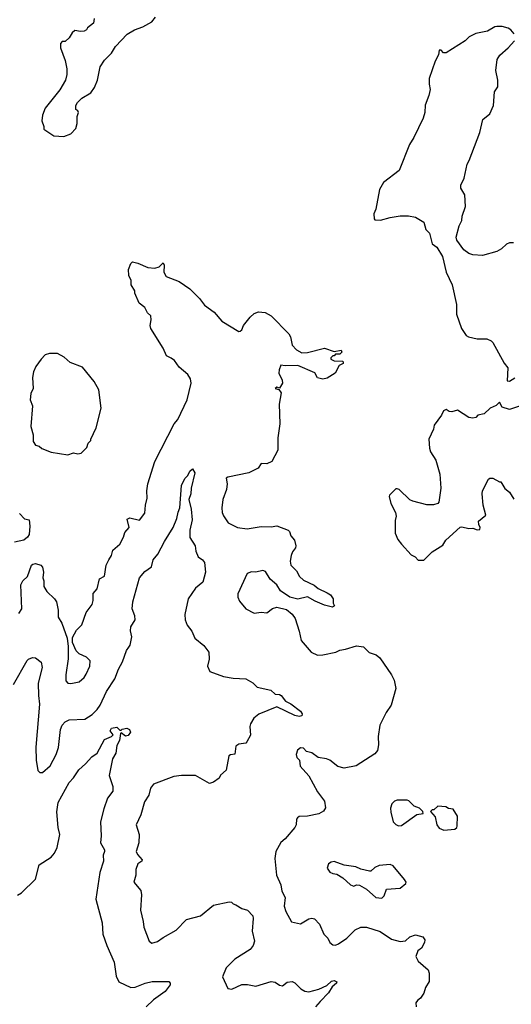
# Model space of a CAD drawing. Extents: x 2220520 to 2384350, y 721165 to 893491.
# Tile 281 of 315: x 2321141 to 2324649, y 859154 to 866176. Entities that reach past the tile are written whole.
import ezdxf

# ---------------------------------------------------------------- set-up
doc = ezdxf.new("R2010")
doc.units = 0

msp = doc.modelspace()

# ---------------------------------------------------------------- linework, layer by layer
at = {"layer": '0CON20XD'}
for points in [[(2321672.5, 866185), (2321668.3, 866151.7), (2321625, 866117.5), (2321616.7, 866103.3), (2321600, 866095), (2321575, 866092.5), (2321535, 866100), (2321515, 866083.3), (2321493, 866047), (2321465, 866020), (2321445, 866020), (2321433, 866007), (2321432.5, 865975), (2321466.4, 865886.4), (2321476.7, 865825), (2321476.7, 865785), (2321467.5, 865745), (2321427.5, 865675), (2321322.5, 865545), (2321303.6, 865496.4), (2321300, 865455), (2321312.5, 865415), (2321312.5, 865395), (2321385, 865348.8), (2321455, 865343.3)], [(2321455, 865343.3), (2321505, 865362.5), (2321540.7, 865399.3), (2321550, 865435), (2321550, 865485), (2321560, 865515), (2321556.4, 865526.4), (2321542.5, 865535), (2321542.5, 865565), (2321553.6, 865586.4), (2321583.6, 865616.4), (2321647.5, 865655), (2321675, 865692.5), (2321696.2, 865745), (2321715, 865840), (2321745, 865887.5), (2321795, 865937.5), (2321824.1, 865985.9), (2321907, 866073), (2321960, 866105), (2322020, 866125), (2322085, 866160), (2322110, 866195)], [(2324668.8, 866075), (2324645, 866103.3), (2324625.9, 866115.9), (2324583, 866127), (2324545, 866127.5), (2324530, 866125), (2324480, 866095), (2324395, 866076.7), (2324366.4, 866063.6), (2324347, 866053), (2324320, 866025), (2324185, 865940), (2324165, 865940), (2324148.3, 865958.3), (2324135, 865960), (2324130, 865925), (2324105, 865880), (2324063.6, 865756.4), (2324063, 865717), (2324070.7, 865679.3), (2324061.2, 865635), (2324033.9, 865566.1), (2324031.2, 865515), (2324018.8, 865475), (2323953.8, 865335), (2323922, 865285), (2323848.3, 865101.7), (2323737.5, 865015), (2323707.5, 864965), (2323682.5, 864825), (2323668.3, 864791.7), (2323670, 864755), (2323675, 864750), (2323715, 864747.5), (2323783.9, 864766.1), (2323856.4, 864776.4), (2323915, 864776.7), (2323965, 864767.5), (2324025, 864732.5), (2324039.3, 864679.3), (2324063.9, 864653.9), (2324085, 864577.5), (2324116.7, 864555), (2324156.6, 864486.6), (2324183.8, 864375), (2324227.5, 864285), (2324258.1, 864145), (2324256.7, 864075), (2324294, 863975), (2324326.7, 863925), (2324344.1, 863914.1), (2324405, 863901.2), (2324475, 863900), (2324505, 863886.7), (2324516.7, 863875), (2324597.7, 863727.7), (2324623.3, 863693.3), (2324620, 863600), (2324635, 863597.5), (2324675, 863622.5)], [(2324665, 864583.8), (2324635, 864583.8), (2324613.3, 864575), (2324577.9, 864542.1), (2324545, 864524.2), (2324444.1, 864494.1), (2324375, 864500), (2324345, 864508.8), (2324310, 864535), (2324260.8, 864605), (2324254.2, 864625), (2324276.2, 864705), (2324296.7, 864745), (2324298.8, 864775), (2324322, 864845), (2324316.6, 864926.6), (2324289.4, 864975), (2324289.4, 864995), (2324311.4, 865045), (2324334.3, 865145.7), (2324348.8, 865171.2), (2324425, 865372.5), (2324445.7, 865464.3), (2324495.5, 865504.5), (2324521.4, 865565), (2324528.8, 865661.2), (2324552.3, 865697.7), (2324552.5, 865745), (2324537.5, 865815), (2324548.6, 865891.4), (2324567.3, 865922.7), (2324626.7, 865975), (2324671.2, 866025)], [(2321135, 861941.2), (2321156.7, 861975), (2321149.1, 862145), (2321164.6, 862175.4), (2321196, 862205), (2321224.2, 862285), (2321235, 862294), (2321255, 862298), (2321292.5, 862285), (2321302.7, 862272.7), (2321310.6, 862235), (2321306.4, 862196.4), (2321314.2, 862174.2), (2321314.5, 862135), (2321335, 862097.8), (2321388.9, 862045), (2321403.3, 862023.3), (2321416.2, 861965), (2321416.7, 861915), (2321442.8, 861872.8), (2321479.4, 861765), (2321488, 861705), (2321486.8, 861616.8), (2321469.2, 861505), (2321471.2, 861461.2), (2321485, 861443.3), (2321505, 861441.2), (2321565, 861453.3), (2321600, 861485), (2321615, 861507.5), (2321641.2, 861565), (2321643.6, 861603.6), (2321618.8, 861628.8), (2321565, 861652.5), (2321543.9, 861673.9), (2321518, 861735), (2321518.8, 861771.2), (2321547.4, 861822.6), (2321585, 861861.2), (2321615, 861948.8), (2321657.1, 862005), (2321665.7, 862035), (2321666.2, 862085), (2321693, 862117), (2321710.6, 862189.4), (2321745, 862207.5), (2321757.5, 862285), (2321776.9, 862323.1), (2321796.2, 862353.8), (2321806.5, 862393.5), (2321854.4, 862435), (2321882, 862485), (2321890.3, 862519.7), (2321922.5, 862555), (2321907.5, 862615), (2321926.7, 862623.3), (2321995, 862606.7), (2322034.3, 862655.7), (2322039.2, 862715), (2322050.8, 862765), (2322049.4, 862815), (2322056.2, 862865), (2322106.2, 863025), (2322242.5, 863295), (2322269.2, 863325), (2322336.4, 863465), (2322365.5, 863585), (2322359.5, 863615), (2322341.1, 863645), (2322277.8, 863697.8), (2322246, 863746), (2322221.7, 863761.7), (2322189.3, 863779.3), (2322164.1, 863834.1), (2322077.5, 863975), (2322072.5, 863995), (2322080, 864035), (2322076.7, 864065), (2322052.5, 864085), (2322033.3, 864123.3), (2321993.9, 864153.9), (2321962.5, 864225), (2321961.7, 864241.7), (2321937.5, 864285), (2321936.4, 864316.4), (2321920.7, 864350.7), (2321917.5, 864395), (2321933, 864437), (2321945, 864450), (2321985, 864440), (2322055, 864408), (2322105, 864403.8), (2322135.6, 864414.4), (2322165, 864442.5), (2322171.2, 864425), (2322170, 864375), (2322185, 864345.8), (2322278.3, 864308.3), (2322355, 864257.5), (2322425, 864187.5), (2322460.7, 864140.7), (2322529.5, 864089.5), (2322583.3, 864025), (2322703.6, 863953.6), (2322715, 863953.8), (2322725, 863963.3), (2322738, 863995), (2322785, 864053.8), (2322815, 864081.2), (2322846.1, 864093.9), (2322892, 864088), (2322936, 864065), (2323062, 863935), (2323072.5, 863915), (2323084.4, 863855), (2323115, 863821.4), (2323155, 863800.8), (2323195, 863802.9), (2323315, 863832.5), (2323385, 863810), (2323435, 863820), (2323440, 863805), (2323425, 863790), (2323395, 863790), (2323385, 863780), (2323375, 863780), (2323360, 863765), (2323360, 863755), (2323385, 863742.5), (2323445, 863740), (2323450, 863735), (2323450, 863725), (2323420, 863710), (2323392.5, 863655), (2323335, 863620), (2323305, 863612.5), (2323265, 863622.5), (2323247, 863657), (2323125, 863708.8), (2323035, 863706.7), (2323005, 863712.5), (2322991.7, 863678.3), (2322990, 863655), (2323012.9, 863605), (2323016.6, 863583.4), (2322995, 863547.5), (2322975, 863555.7), (2322963.8, 863545), (2322990, 863540), (2323005.6, 863515), (2322992, 863435), (2322997.1, 863295), (2322983.8, 863195), (2322982, 863105), (2322940, 863025), (2322905, 863007.5), (2322865, 863010), (2322842.4, 862977.6), (2322776.3, 862943.7), (2322627.3, 862912.7), (2322614.4, 862905.6), (2322620.9, 862865), (2322616.5, 862825), (2322590.6, 862755), (2322582.9, 862695), (2322585, 862662.5), (2322595, 862636.7), (2322627.9, 862587.9), (2322695, 862554), (2322765, 862544), (2322865, 862561.2), (2322935, 862558.8), (2322975, 862566.2), (2323056.7, 862535), (2323065.6, 862525.6), (2323075.5, 862495.5), (2323102, 862465), (2323110.8, 862425), (2323109.4, 862410.6), (2323088.2, 862381.8), (2323078.5, 862355), (2323070.6, 862315), (2323075.7, 862285), (2323116.2, 862245), (2323138, 862205), (2323165, 862178), (2323242.4, 862142.4), (2323270.7, 862120.7), (2323335, 862088.8), (2323357.5, 862075), (2323377, 862047), (2323377.5, 862015), (2323387.5, 861995), (2323373, 861987), (2323315, 862000), (2323248.3, 862028.3), (2323195, 862060), (2323125, 862043.8), (2323068.3, 862058.3), (2323002.3, 862102.3), (2322975.9, 862145.9), (2322928.8, 862185), (2322895, 862240), (2322875, 862247.5), (2322825, 862235.7), (2322795, 862238), (2322763.6, 862226.4), (2322698.3, 862081.7), (2322697, 862057), (2322709.3, 862029.3), (2322754.1, 861974.1), (2322813.9, 861943.9), (2322865, 861950), (2322905, 861946.7), (2322945, 861976.2), (2322975, 861986.2), (2323045, 861970), (2323085.9, 861935.9), (2323106.1, 861906.1), (2323136, 861815), (2323148.3, 861748.3), (2323220, 861665), (2323265, 861644.4), (2323305, 861645.7), (2323396.7, 861665), (2323425, 861680), (2323465, 861685.8), (2323545, 861710), (2323595, 861702.5), (2323635, 861662), (2323685, 861646.2), (2323710, 861625), (2323793.8, 861505), (2323813.8, 861465), (2323823.9, 861406.1), (2323792.3, 861287.7), (2323756.2, 861235), (2323710.8, 861145), (2323699.4, 861065), (2323700.6, 861005), (2323694.4, 860965), (2323675, 860941.1), (2323542, 860855), (2323455, 860839.4), (2323410.9, 860850.9), (2323354.4, 860894.4), (2323330, 860905), (2323271.2, 860915), (2323225, 860948.5), (2323187.1, 860957.1), (2323165, 860980), (2323145, 860982.5), (2323123.4, 860966.6), (2323112.9, 860935), (2323118.8, 860915), (2323138, 860895), (2323143.1, 860853.1), (2323203.6, 860783.6), (2323265, 860670), (2323315, 860602.5), (2323323.3, 860555), (2323309.5, 860530.5), (2323275, 860512), (2323195, 860496.2), (2323135, 860493.3), (2323123.3, 860485), (2323116.7, 860475), (2323113.8, 860435), (2323104.1, 860415.9), (2323035.7, 860334.3), (2323005, 860307.5), (2322968.8, 860245), (2322962, 860195), (2322973.3, 860075), (2323004, 860005), (2323011.2, 859961.2), (2323035.6, 859915.6), (2323029.2, 859855), (2323039.2, 859815), (2323081.1, 859741.1), (2323145, 859727.5), (2323205, 859764.3), (2323225, 859768.1), (2323245, 859762.9), (2323279.2, 859725), (2323312, 859655), (2323338.8, 859625), (2323353.3, 859595), (2323375, 859578.8), (2323395, 859576.2), (2323415.6, 859584.4), (2323475.6, 859625), (2323535, 859685.6), (2323575, 859704.4), (2323615, 859704.4), (2323713.2, 859673.2), (2323795, 859618), (2323855, 859602), (2323893.6, 859606.4), (2323923.9, 859636.1), (2323965, 859650), (2324016.4, 859636.4), (2324032.5, 859615), (2324030, 859595), (2324007.5, 859555), (2323982.5, 859535), (2323967.5, 859495), (2323985, 859462.5), (2324055, 859400), (2324062.5, 859375), (2324063, 859317), (2324036.7, 859275), (2324025, 859232.5), (2324001.7, 859198.3), (2323978.3, 859181.7), (2323966.7, 859165), (2323970, 859135)], [(2321485, 863072.5), (2321525, 863087.5), (2321555, 863080), (2321580, 863085), (2321620, 863125), (2321630, 863155), (2321647.5, 863175), (2321647.5, 863185), (2321687.5, 863265), (2321722.5, 863405), (2321706.4, 863536.4), (2321672.5, 863595), (2321588.3, 863698.3), (2321501.7, 863731.7), (2321458.3, 863768.3), (2321410, 863795), (2321353.9, 863796.1), (2321323.3, 863785), (2321293.3, 863755), (2321256.4, 863703.6), (2321240, 863665), (2321232.5, 863625), (2321237.5, 863545), (2321220.7, 863509.3), (2321216.7, 863465), (2321233, 863423), (2321220, 863275), (2321236.7, 863215), (2321237, 863167), (2321255, 863142.5), (2321280, 863135), (2321298.3, 863118.3), (2321365, 863092.5), (2321485, 863072.5)], [(2324715, 863422.5), (2324635, 863396.7), (2324583.9, 863413.9), (2324565, 863447.5), (2324540, 863425), (2324497.5, 863405), (2324455, 863366.2), (2324410, 863355), (2324395, 863340), (2324375, 863333.8), (2324345, 863340), (2324265, 863392.5), (2324225, 863380), (2324205, 863382.5), (2324185, 863396.7), (2324165, 863387.5), (2324150, 863355), (2324097.5, 863285), (2324093.3, 863255), (2324061.2, 863185), (2324065, 863120), (2324073.3, 863095), (2324111.2, 863035), (2324138.8, 862935), (2324146.7, 862835), (2324132.5, 862735), (2324123.6, 862726.4), (2324093, 862717), (2324045, 862716.7), (2323945, 862743.3), (2323925, 862752.5), (2323847.5, 862825), (2323835, 862830), (2323825, 862830), (2323780, 862785), (2323777.5, 862775), (2323790, 862725), (2323821.7, 862661.7), (2323828, 862635), (2323820, 862605), (2323821.2, 862515), (2323838.8, 862468.8), (2323865.5, 862435.5), (2323935, 862360), (2323962.5, 862345), (2323985, 862322.5), (2324025, 862322.5)], [(2321097.1, 861435), (2321193.3, 861605), (2321205, 861616.7), (2321231.7, 861628.3), (2321255, 861626.2), (2321294.1, 861594.1), (2321301.4, 861555), (2321272.7, 861445), (2321276.4, 861356.4), (2321281.9, 861295), (2321256.8, 860986.8), (2321258.5, 860895), (2321270.9, 860820.9), (2321285, 860806.2), (2321305, 860806.7), (2321357.5, 860855), (2321400.8, 860935), (2321417.1, 860985), (2321432.7, 861115), (2321444.4, 861145), (2321465, 861168.1), (2321495, 861183.6), (2321605, 861186.9), (2321659.1, 861220.9), (2321695, 861257.1), (2321715, 861287.1), (2321759.3, 861385), (2321820.9, 861475), (2321846.4, 861543.6), (2321875.5, 861595.5), (2321903.4, 861676.6), (2321918.7, 861701.3), (2321928.6, 861715), (2321942.1, 861775), (2321932.4, 861817.6), (2321933.1, 861846.9), (2321964.6, 861895.4), (2321962.7, 861925), (2321944.6, 861975.4), (2321948.1, 862025), (2321996.2, 862195), (2322035, 862241.2), (2322081.2, 862275), (2322094.4, 862325), (2322127.5, 862365), (2322173.8, 862455), (2322235.5, 862555), (2322262.1, 862617.9), (2322270.8, 862665), (2322284.2, 862695), (2322295.9, 862854.1), (2322320, 862905), (2322340, 862925), (2322354.2, 862955.8), (2322375, 862972.5), (2322390, 862945), (2322364, 862835), (2322363.1, 862795), (2322347.8, 862755), (2322365.6, 862685.6)], [(2324025, 862322.5), (2324085, 862380), (2324161.2, 862428.8), (2324182.5, 862465), (2324283.9, 862556.1), (2324295, 862560), (2324345, 862547.5), (2324375, 862550), (2324405, 862537.5), (2324425, 862540), (2324427.5, 862555), (2324417.5, 862575), (2324415, 862600), (2324466.7, 862643.3), (2324448.8, 862715), (2324440, 862795), (2324443.3, 862815), (2324485, 862900), (2324495, 862907.5), (2324517, 862907), (2324565, 862880), (2324575, 862880), (2324603.6, 862833.6), (2324636.4, 862806.4), (2324667, 862757)], [(2322365.6, 862685.6), (2322370.9, 862609.1), (2322355.6, 862535), (2322354.4, 862484.4), (2322393.8, 862425), (2322398, 862385), (2322413.8, 862345), (2322445, 862323.3), (2322458.8, 862305), (2322466.7, 862235), (2322448, 862165), (2322395, 862122), (2322343.1, 862045), (2322318.2, 861935), (2322321.5, 861895), (2322335, 861858), (2322368.1, 861815), (2322390, 861765), (2322455, 861712), (2322490.8, 861665), (2322492, 861615), (2322480, 861565), (2322497.7, 861527.7), (2322595, 861491.4), (2322665, 861478.9), (2322755, 861476), (2322805, 861446.7), (2322836.1, 861416.1), (2322934, 861394), (2322965, 861366.2), (2322995, 861364), (2323006.4, 861356.4), (2323036.7, 861316.7), (2323075, 861296.7), (2323144.3, 861245), (2323157.5, 861225), (2323155, 861212), (2323135, 861206.4), (2323105, 861213.4), (2322975, 861275.5), (2322846.6, 861223.4), (2322811.1, 861195), (2322788.1, 861155), (2322783.1, 861135), (2322787.1, 861072.9), (2322762.5, 861025), (2322755, 861017.5), (2322705, 861008.8), (2322683.3, 860995), (2322675, 860937.5), (2322645, 860933.8), (2322633.3, 860925), (2322613.3, 860825), (2322575, 860787.5), (2322565, 860767.5), (2322525, 860737.5), (2322495, 860730), (2322395, 860785.6), (2322295, 860786.5), (2322240.7, 860779.3), (2322095, 860723.1), (2322074.7, 860695.3), (2322063.1, 860645), (2322032.4, 860597.6), (2322005.5, 860504.5), (2321971.2, 860435), (2321992.9, 860365), (2321991.4, 860305), (2321971.8, 860245), (2321981.5, 860221.5), (2322015.6, 860185), (2322012, 860175), (2321984.3, 860155), (2321970, 860115), (2321970.8, 860075), (2321956, 860025), (2322005.6, 859965), (2322009.2, 859935), (2322001.9, 859825), (2322022.2, 859745), (2322025.8, 859704.2), (2322065, 859604), (2322085, 859589.2), (2322125, 859601.5), (2322165, 859630.5), (2322257.9, 859682.1), (2322330.3, 859759.7), (2322430, 859785), (2322525, 859860.8), (2322635, 859884.2), (2322653.3, 859883.3), (2322665, 859870), (2322683.9, 859863.9), (2322725, 859838), (2322766.7, 859825), (2322804.2, 859784.2), (2322807.5, 859765), (2322799.4, 859675), (2322815.5, 859604.5), (2322806.9, 859573.1), (2322785, 859545.7), (2322676.7, 859475), (2322614.2, 859415), (2322588.8, 859351.2), (2322625, 859267.5), (2322655, 859261.2), (2322725, 859295.6), (2322765.8, 859295.8), (2322825, 859284.2), (2322935.8, 859315.8), (2322965, 859312), (2322995, 859290), (2323015, 859286.7), (2323048.3, 859311.7), (2323085, 859315.7), (2323105, 859308), (2323146, 859265), (2323175, 859248.9), (2323205, 859242.2), (2323275, 859261.1), (2323331.5, 859288.5), (2323365, 859319.4), (2323385, 859324.3), (2323403.8, 859315), (2323402, 859305), (2323370.9, 859279.1), (2323344.4, 859235), (2323284.5, 859175), (2323250.6, 859135)], [(2321140, 862655), (2321175, 862616), (2321208.8, 862608.8), (2321213.3, 862565), (2321207.5, 862505), (2321197.5, 862485), (2321170, 862465), (2321105, 862451.1)], [(2321125, 859932), (2321155, 859948), (2321254.1, 860045.9), (2321280.9, 860149.1), (2321365, 860204.4), (2321388.8, 860231.2), (2321408.3, 860271.7), (2321428.6, 860365), (2321415.5, 860415), (2321406.9, 860526.9), (2321415.7, 860594.3), (2321495, 860736.7), (2321525, 860768.8), (2321562.6, 860827.4), (2321610.5, 860869.5), (2321655, 860920), (2321693.3, 860945), (2321745, 861043.8), (2321795.9, 861064.1), (2321807.5, 861075), (2321786.7, 861105), (2321795, 861122.5), (2321835, 861130), (2321855, 861110), (2321865, 861110), (2321873, 861117), (2321905, 861123.8), (2321925, 861113.8), (2321932.5, 861095), (2321915, 861072), (2321896.7, 861066.7), (2321865, 861090), (2321860, 861085), (2321852.5, 861035), (2321835, 861000), (2321828, 860945), (2321804.2, 860905), (2321779.2, 860785), (2321806.8, 860706.8), (2321805.6, 860675), (2321767.1, 860625), (2321741.1, 860548.9), (2321718.8, 860455), (2321723.3, 860355), (2321717.8, 860305), (2321745.6, 860255), (2321745.7, 860245), (2321737.3, 860217.3), (2321738.6, 860175), (2321712.1, 860095), (2321683.5, 859905), (2321729.4, 859735), (2321734.6, 859654.6), (2321762.4, 859572.4), (2321815.6, 859455), (2321830, 859355), (2321847.5, 859315), (2321935, 859273.1), (2321965, 859277.5), (2322036.7, 859305), (2322087, 859317), (2322205.8, 859315.8), (2322215.8, 859305.8), (2322215, 859292.5), (2322178, 859245), (2322095, 859186), (2322043.3, 859135)], [(2323845, 860428), (2323865, 860430), (2323975, 860507.5), (2324020, 860515), (2324018.3, 860528.3), (2323993, 860553), (2323955, 860567.5), (2323917.5, 860605), (2323905, 860610), (2323835, 860610), (2323815, 860603.3), (2323796.4, 860583.6), (2323787, 860553), (2323788, 860525), (2323806.2, 860455), (2323825.7, 860435.7), (2323845, 860428)], [(2324166.1, 860396.1), (2324245, 860404), (2324260, 860415), (2324263.3, 860425), (2324263.8, 860495), (2324235, 860546.2), (2324200.7, 860550.7), (2324181.7, 860561.7), (2324125, 860567.5), (2324095, 860540), (2324085, 860540), (2324071.7, 860528.3), (2324105, 860490), (2324116.7, 860435), (2324135, 860410), (2324166.1, 860396.1)], [(2323725, 859910), (2323741.7, 859928.3), (2323757.5, 859975), (2323855, 859982.5), (2323896, 860015), (2323898, 860025), (2323887.1, 860045), (2323805, 860141.2), (2323785, 860151.2), (2323707, 860143), (2323675, 860130), (2323646.1, 860103.9), (2323636.4, 860103.6), (2323575, 860118.8), (2323540, 860135), (2323457.3, 860147.3), (2323385, 860172), (2323362.3, 860167.7), (2323343.8, 860155), (2323336, 860125), (2323355, 860096.2), (2323375, 860086.7), (2323405, 860083.3), (2323446.4, 860056.4), (2323502.5, 860005), (2323525, 859996.7), (2323545, 860006.7), (2323565, 860003.3), (2323615.8, 859975.8), (2323682.5, 859915), (2323725, 859910)]]:
    msp.add_lwpolyline(points, dxfattribs=at)

doc.saveas('drawing.dxf')
